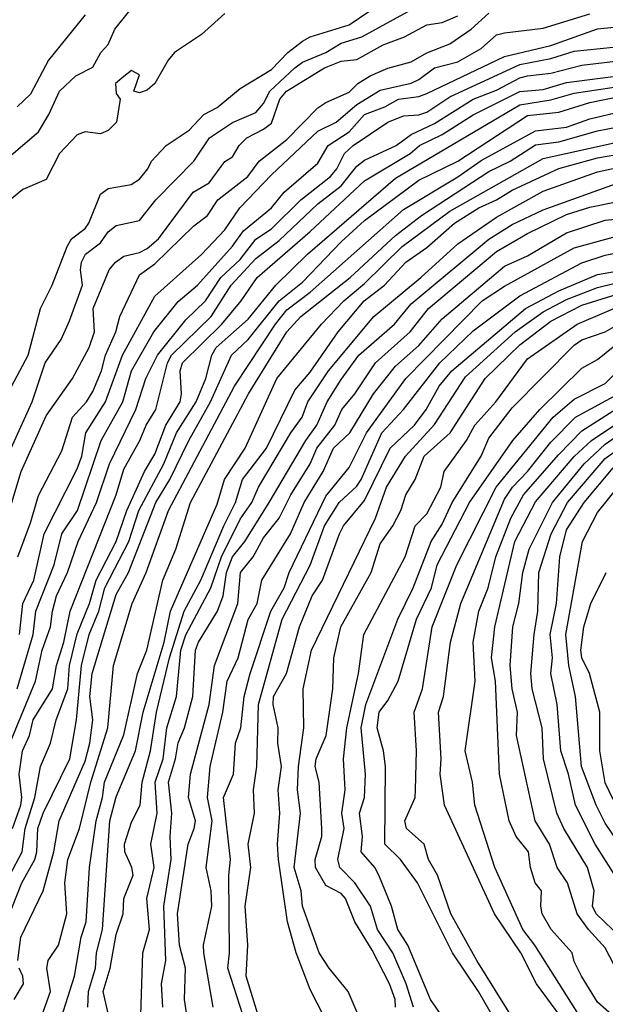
# Model space of a CAD drawing. Header units: metres. Extents: x -51132 to -49532, y -231222 to -229437.
# Tile 282 of 656: x -50756 to -50718, y -230371 to -230307. Entities that reach past the tile are written whole.
import ezdxf

# ---------------------------------------------------------------- set-up
doc = ezdxf.new("R2010")
doc.units = ezdxf.units.M
for name, color, linetype in [('CONTOUR_HALF', 8, 'Continuous'), ('CONTOUR_INDEX', 1, 'Continuous'), ('CONTOUR_INTER', 3, 'Continuous')]:
    doc.layers.add(name, color=color, linetype=linetype)

msp = doc.modelspace()

# ---------------------------------------------------------------- linework, layer by layer
at = {"layer": 'CONTOUR_HALF'}
for points, elevation in [([(-50757.08, -230316.49), (-50754.58, -230314.38), (-50753.902, -230313.259), (-50753.221, -230311.759), (-50752.176, -230310.759), (-50751.08, -230310.201), (-50750.562, -230309.259), (-50750.08, -230308.75), (-50749.653, -230307.759), (-50745.267, -230302.259)], 12.5), ([(-50757.387, -230332.759), (-50755.248, -230328.759), (-50754.443, -230325.759), (-50753.692, -230324.259), (-50752.735, -230321.759), (-50752.442, -230321.259), (-50751.58, -230320.607), (-50751.34, -230320.259), (-50750.58, -230318.378), (-50750.08, -230318.016), (-50748.598, -230317.759), (-50748.08, -230317.431), (-50747.537, -230316.759), (-50747.305, -230316.259), (-50746.345, -230315.259), (-50744.878, -230314.259), (-50743.923, -230313.259), (-50743.08, -230312.805), (-50741.58, -230311.577), (-50739.58, -230310.35), (-50738.51, -230309.259), (-50737.58, -230308.53), (-50737.08, -230308.254), (-50734.58, -230307.477), (-50732.58, -230306.123)], 12.5), ([(-50742.568, -230306.759), (-50744.08, -230308.11), (-50745.816, -230309.259), (-50746.23, -230309.759), (-50747.08, -230311.262), (-50747.58, -230311.697), (-50748.08, -230311.863), (-50748.436, -230311.759), (-50748.08, -230310.692), (-50748.58, -230310.415), (-50749.08, -230310.8), (-50749.611, -230311.259), (-50749.58, -230311.912), (-50749.308, -230312.259), (-50749.548, -230313.759), (-50750.08, -230314.285), (-50750.58, -230314.494), (-50751.58, -230314.363), (-50752.08, -230314.567), (-50753.224, -230315.759), (-50754.08, -230317.437), (-50755.58, -230318.079), (-50757.026, -230319.259)], 12.5), ([(-50755.802, -230346.759), (-50755.588, -230344.759), (-50754.877, -230343.259), (-50754.215, -230340.259), (-50752.08, -230336.087), (-50751.782, -230335.259), (-50751.518, -230333.759), (-50750.255, -230331.759), (-50749.159, -230328.759), (-50747.08, -230324.953), (-50744.08, -230322.283), (-50742.58, -230320.681), (-50741.606, -230319.259), (-50739.58, -230317.144), (-50736.58, -230314.32), (-50735.419, -230313.759), (-50734.08, -230312.619), (-50732.58, -230311.697), (-50730.58, -230311.226), (-50730.08, -230311.005), (-50729.08, -230310.243), (-50727.58, -230309.861), (-50726.08, -230308.993), (-50725.08, -230308.124), (-50724.58, -230307.99), (-50722.08, -230307.684), (-50719.08, -230306.767)], 14.5), ([(-50757.965, -230343.759), (-50755.7, -230336.259), (-50754.08, -230332.67), (-50752.378, -230330.259), (-50751.321, -230328.259), (-50750.978, -230327.259), (-50751.06, -230325.759), (-50750.017, -230323.259), (-50749.615, -230322.759), (-50749.08, -230322.382), (-50748.08, -230322.135), (-50747.58, -230321.882), (-50746.853, -230321.259), (-50744.608, -230318.259), (-50743.58, -230317.655), (-50742.58, -230316.291), (-50742.08, -230315.983), (-50741.663, -230315.259), (-50741.151, -230314.759), (-50740.08, -230314.208), (-50739.58, -230313.81), (-50739.041, -230312.259), (-50738.61, -230311.759), (-50736.164, -230310.259), (-50735.08, -230309.819), (-50734.08, -230309.721), (-50732.383, -230308.759), (-50730.999, -230308.259), (-50729.58, -230307.471), (-50728.58, -230307.336), (-50727.58, -230306.892)], 13.5), ([(-50751.58, -230306.845), (-50753.936, -230309.759), (-50755.08, -230311.938), (-50755.953, -230312.759)], 12.5), ([(-50756.823, -230354.759), (-50754.774, -230349.759), (-50754.346, -230347.759), (-50753.796, -230346.259), (-50753.682, -230345.259), (-50753.406, -230344.259), (-50752.7, -230342.759), (-50752.02, -230340.759), (-50750.839, -230338.259), (-50749.998, -230335.759), (-50748.315, -230332.259), (-50747.655, -230330.259), (-50746.905, -230328.759), (-50745.08, -230326.476), (-50743.825, -230325.259), (-50742.829, -230323.759), (-50741.58, -230322.588), (-50740.58, -230321.293), (-50739.58, -230320.621), (-50737.686, -230318.759), (-50735.763, -230317.259), (-50735.359, -230316.759), (-50734.865, -230315.759), (-50734.313, -230315.259), (-50732.08, -230313.756), (-50731.08, -230313.331), (-50730.08, -230313.269), (-50729.58, -230313.114), (-50728.08, -230312.11), (-50723.58, -230310.044), (-50721.58, -230309.656), (-50720.08, -230309.171), (-50717.58, -230308.92)], 15.5), ([(-50756.416, -230362.259), (-50755.619, -230360.759), (-50755.433, -230359.259), (-50754.816, -230357.259), (-50754.446, -230355.259), (-50753.803, -230353.759), (-50753.432, -230352.259), (-50752.693, -230350.259), (-50752.572, -230348.759), (-50752.08, -230346.704), (-50751.285, -230344.759), (-50750.852, -230343.259), (-50749.564, -230340.759), (-50748.89, -230338.759), (-50747.753, -230336.259), (-50747.08, -230335.139), (-50746.377, -230333.259), (-50745.462, -230331.759), (-50745.372, -230331.259), (-50745.457, -230329.759), (-50745.293, -230329.259), (-50742.774, -230326.759), (-50741.53, -230325.259), (-50740.495, -230323.759), (-50737.08, -230320.802), (-50733.58, -230317.534), (-50730.642, -230315.759), (-50730.052, -230315.259), (-50728.58, -230314.543), (-50726.58, -230313.272), (-50723.58, -230311.784), (-50722.08, -230311.641), (-50720.58, -230311.191), (-50717.08, -230310.733)], 16.5), ([(-50755.905, -230367.759), (-50755.703, -230366.259), (-50754.265, -230363.259), (-50753.598, -230360.759), (-50753.25, -230358.759), (-50751.58, -230354.921), (-50751.273, -230353.759), (-50751.083, -230352.259), (-50751.275, -230350.759), (-50751.129, -230349.259), (-50749.58, -230344.179), (-50748.778, -230342.759), (-50747.021, -230338.259), (-50746.108, -230336.759), (-50744.891, -230334.259), (-50743.493, -230331.759), (-50742.158, -230328.759), (-50741.08, -230327.743), (-50739.08, -230325.268), (-50737.58, -230324.061), (-50735.08, -230321.453), (-50733.58, -230320.085), (-50730.08, -230317.489), (-50727.58, -230316.266), (-50723.08, -230313.318), (-50721.08, -230313.098), (-50719.08, -230312.482), (-50715.08, -230311.673)], 17.5), ([(-50753.519, -230372.759), (-50752.266, -230368.759), (-50751.821, -230366.259), (-50751.507, -230365.259), (-50751.287, -230361.759), (-50750.864, -230358.759), (-50750.462, -230357.259), (-50750.335, -230356.259), (-50749.08, -230353.228), (-50748.203, -230349.259), (-50747.601, -230347.759), (-50746.559, -230343.259), (-50745.732, -230341.259), (-50744.779, -230338.259), (-50741.062, -230331.259), (-50738.576, -230327.259), (-50737.685, -230326.259), (-50734.517, -230323.759), (-50731.58, -230321.043), (-50729.914, -230319.759), (-50725.58, -230316.918), (-50724.205, -230316.259), (-50722.58, -230315.203), (-50721.08, -230315.008), (-50718.58, -230314.312), (-50714.58, -230313.539)], 18.5), ([(-50750.071, -230371.259), (-50750.402, -230369.759), (-50749.956, -230368.259), (-50749.58, -230366.084), (-50749.133, -230364.759), (-50749.08, -230363.752), (-50748.48, -230362.259), (-50748.57, -230361.759), (-50749.025, -230360.759), (-50749.038, -230360.259), (-50748.58, -230358.845), (-50748.032, -230357.759), (-50747.902, -230356.259), (-50747.372, -230354.259), (-50746.984, -230351.759), (-50746.145, -230348.259), (-50745.202, -230345.259), (-50744.116, -230343.259), (-50742.65, -230339.759), (-50741.881, -230338.259), (-50741.432, -230336.759), (-50739.892, -230334.759), (-50738.08, -230331.004), (-50737.08, -230329.844), (-50735.275, -230327.259), (-50733.614, -230325.259), (-50732.294, -230324.259), (-50730.923, -230322.759), (-50729.58, -230321.833), (-50727.783, -230320.259), (-50726.224, -230319.259), (-50725.08, -230318.744), (-50724.08, -230318.12), (-50721.08, -230316.741), (-50718.58, -230316.054), (-50715.08, -230315.453)], 19.5), ([(-50746.57, -230370.759), (-50746.652, -230369.259), (-50746.385, -230367.759), (-50746.511, -230364.259), (-50746.023, -230361.259), (-50746.104, -230359.759), (-50745.985, -230358.259), (-50746.197, -230356.259), (-50745.747, -230354.759), (-50745.58, -230353.737), (-50745.178, -230352.759), (-50744.633, -230350.759), (-50744.459, -230347.759), (-50744.271, -230347.259), (-50743.052, -230345.259), (-50742.689, -230344.259), (-50742.477, -230342.759), (-50742.086, -230341.759), (-50741.295, -230340.759), (-50739.712, -230338.259), (-50737.37, -230334.259), (-50736.659, -230333.259), (-50735.995, -230331.759), (-50735.08, -230330.337), (-50733.955, -230328.759), (-50731.663, -230326.759), (-50730.58, -230325.454), (-50725.58, -230321.297), (-50724.08, -230320.34), (-50722.08, -230319.407), (-50716.58, -230317.416)], 20.5), ([(-50743.328, -230370.759), (-50743.937, -230367.259), (-50743.947, -230366.759), (-50743.423, -230364.259), (-50743.456, -230363.259), (-50743.789, -230361.759), (-50743.4, -230358.759), (-50743.69, -230357.259), (-50743.515, -230355.259), (-50742.7, -230351.759), (-50742.422, -230349.759), (-50741.71, -230348.259), (-50741.08, -230345.779), (-50740.502, -230344.759), (-50740.201, -230343.259), (-50738.359, -230340.259), (-50737.475, -230338.259), (-50736.255, -230336.259), (-50735.581, -230334.759), (-50734.538, -230333.759), (-50733.003, -230331.259), (-50731.58, -230329.465), (-50730.08, -230328.132), (-50728.58, -230326.411), (-50724.58, -230323.034), (-50723.08, -230322.363), (-50720.58, -230320.88), (-50718.08, -230320.07), (-50716.58, -230319.905)], 21.5), ([(-50740.135, -230372.259), (-50741.205, -230368.759), (-50741.086, -230366.759), (-50741.267, -230364.259), (-50740.911, -230361.759), (-50741.083, -230360.259), (-50740.676, -230358.259), (-50740.727, -230356.759), (-50740.523, -230355.259), (-50740.415, -230351.259), (-50738.884, -230345.759), (-50737.08, -230342.293), (-50736.165, -230339.759), (-50735.207, -230338.259), (-50734.08, -230337.19), (-50733.793, -230336.759), (-50732.476, -230333.759), (-50731.079, -230332.259), (-50728.728, -230329.259), (-50726.58, -230327.191), (-50723.58, -230324.945), (-50719.58, -230322.817), (-50718.08, -230322.316), (-50715.58, -230321.832)], 22.5), ([(-50733.995, -230371.259), (-50734.636, -230369.759), (-50735.864, -230368.259), (-50736.51, -230367.259), (-50737.579, -230364.259), (-50737.661, -230363.259), (-50738.108, -230361.759), (-50737.695, -230358.259), (-50737.888, -230356.759), (-50737.828, -230355.259), (-50737.488, -230352.759), (-50737.525, -230350.259), (-50737.003, -230347.759), (-50732.873, -230339.259), (-50732.177, -230337.259), (-50730.938, -230335.259), (-50729.08, -230333.234), (-50727.08, -230330.148), (-50723.888, -230327.259), (-50722.08, -230325.961), (-50720.58, -230325.17), (-50718.58, -230324.401), (-50715.08, -230323.551)], 23.5), ([(-50730.438, -230370.759), (-50730.909, -230369.259), (-50731.769, -230367.259), (-50732.742, -230365.759), (-50733.19, -230364.259), (-50734.201, -230362.759), (-50735.163, -230361.759), (-50735.3, -230361.259), (-50734.903, -230359.259), (-50735.035, -230358.259), (-50734.839, -230356.759), (-50734.943, -230354.759), (-50734.724, -230352.759), (-50733.975, -230349.259), (-50733.622, -230346.759), (-50730.973, -230341.759), (-50730.331, -230339.759), (-50729.58, -230338.98), (-50728.668, -230337.259), (-50728.448, -230336.259), (-50727.007, -230334.259), (-50726.471, -230333.259), (-50725.136, -230331.759), (-50723.08, -230328.998), (-50719.886, -230326.759), (-50716.369, -230325.259)], 24.5), ([(-50724.23, -230373.259), (-50726.246, -230369.759), (-50727.91, -230367.259), (-50730.172, -230362.759), (-50731.27, -230361.259), (-50732.275, -230360.259), (-50732.23, -230355.259), (-50732.35, -230354.259), (-50732.778, -230352.759), (-50732.644, -230351.759), (-50732.08, -230351.012), (-50731.41, -230349.759), (-50730.241, -230345.759), (-50729.278, -230343.759), (-50728.905, -230342.259), (-50726.83, -230338.259), (-50724.038, -230334.259), (-50722.296, -230332.259), (-50719.58, -230329.598), (-50718.58, -230329.042), (-50717.58, -230328.231)], 25.5), ([(-50720.58, -230371.884), (-50722.507, -230369.259), (-50723.524, -230367.259), (-50725.21, -230364.759), (-50728.423, -230357.759), (-50728.717, -230355.759), (-50728.652, -230354.759), (-50728.825, -230351.759), (-50728.502, -230350.759), (-50728.044, -230347.259), (-50727.383, -230344.759), (-50724.58, -230338.041), (-50724.053, -230337.259), (-50723.089, -230336.259), (-50721.58, -230334.37), (-50719.988, -230332.759), (-50714.08, -230329.522)], 26.5), ([(-50716.58, -230372.192), (-50718.58, -230370.432), (-50719.62, -230368.759), (-50720.08, -230367.821), (-50720.205, -230367.259), (-50721.556, -230365.759), (-50722.139, -230364.759), (-50722.232, -230364.259), (-50722.177, -230363.259), (-50722.589, -230362.759), (-50722.893, -230361.759), (-50723.019, -230360.759), (-50723.812, -230359.759), (-50724.276, -230358.759), (-50724.902, -230355.759), (-50725.146, -230349.759), (-50725.406, -230348.259), (-50725.184, -230346.259), (-50723.913, -230340.759), (-50722.58, -230338.208), (-50720.08, -230335.292), (-50718.972, -230334.259), (-50717.08, -230332.987)], 27.5), ([(-50717.107, -230366.259), (-50718.667, -230364.759), (-50718.911, -230364.259), (-50718.803, -230363.259), (-50719.227, -230361.759), (-50720.754, -230359.259), (-50721.201, -230358.259), (-50722.052, -230354.759), (-50722.142, -230352.759), (-50722.78, -230350.259), (-50722.872, -230349.259), (-50722.669, -230346.759), (-50722.417, -230345.259), (-50722.355, -230342.759), (-50721.562, -230340.259), (-50720.506, -230338.259), (-50718.08, -230335.423), (-50716.504, -230334.259)], 28.5), ([(-50716.58, -230361.125), (-50718.08, -230358.912), (-50718.677, -230357.759), (-50719.612, -230355.259), (-50720.007, -230350.759), (-50720.43, -230348.759), (-50720.615, -230346.759), (-50719.538, -230340.759), (-50718.58, -230338.888), (-50717.08, -230337.02)], 29.5), ([(-50756.144, -230370.259), (-50755.54, -230369.259), (-50755.575, -230368.759), (-50755.83, -230368.259)], 17.5)]:
    msp.add_lwpolyline(points, dxfattribs=dict(at, elevation=elevation))
at = {"layer": 'CONTOUR_INDEX'}
for points, elevation in [([(-50755.949, -230350.259), (-50754.91, -230346.759), (-50754.736, -230345.259), (-50753.569, -230342.259), (-50753.08, -230340.28), (-50752.073, -230338.759), (-50750.54, -230334.259), (-50749.144, -230331.759), (-50748.578, -230329.759), (-50747.138, -230327.259), (-50745.58, -230325.302), (-50744.327, -230324.259), (-50742.08, -230321.727), (-50741.372, -230320.759), (-50739.58, -230319.272), (-50738.751, -230318.259), (-50736.58, -230316.382), (-50735.914, -230315.259), (-50734.58, -230314.368), (-50733.58, -230313.262), (-50732.276, -230312.759), (-50731.402, -230312.259), (-50730.08, -230312.096), (-50729.58, -230311.901), (-50724.58, -230309.511), (-50721.58, -230308.806), (-50718.58, -230307.737), (-50717.08, -230307.577)], 15), ([(-50747.989, -230371.259), (-50747.866, -230367.259), (-50747.429, -230365.759), (-50747.602, -230363.759), (-50747.133, -230361.759), (-50747.349, -230360.259), (-50746.937, -230358.259), (-50747.066, -230356.259), (-50746.557, -230354.759), (-50746.322, -230352.759), (-50745.688, -230350.759), (-50745.418, -230347.759), (-50745.08, -230346.768), (-50743.471, -230343.759), (-50742.802, -230341.759), (-50741.58, -230339.323), (-50740.837, -230338.259), (-50740.403, -230337.259), (-50738.33, -230333.759), (-50737.597, -230332.759), (-50737.236, -230331.759), (-50735.893, -230329.759), (-50732.983, -230326.259), (-50729.947, -230323.759), (-50727.58, -230321.595), (-50725.08, -230319.874), (-50722.08, -230318.198), (-50718.58, -230316.958), (-50716.08, -230316.409)], 20), ([(-50728.303, -230371.759), (-50729.339, -230370.259), (-50730.804, -230366.759), (-50731.443, -230365.759), (-50731.846, -230364.259), (-50732.665, -230362.259), (-50732.911, -230361.759), (-50733.79, -230360.759), (-50733.707, -230359.759), (-50733.909, -230358.259), (-50733.594, -230357.259), (-50733.524, -230355.759), (-50733.804, -230352.759), (-50733.494, -230351.259), (-50731.434, -230345.759), (-50730.455, -230343.759), (-50729.281, -230340.759), (-50728.58, -230339.645), (-50727.929, -230338.259), (-50726.078, -230335.259), (-50725.58, -230334.1), (-50724.08, -230332.149), (-50720.08, -230328.126), (-50719.58, -230327.782), (-50718.08, -230327.261), (-50716.58, -230326.391)], 25), ([(-50717.58, -230357.38), (-50718.08, -230356.316), (-50718.429, -230354.259), (-50718.433, -230351.759), (-50719.102, -230349.259), (-50719.592, -230348.259), (-50719.644, -230347.759), (-50719.458, -230346.259), (-50719.001, -230344.759), (-50718.023, -230342.759)], 30)]:
    msp.add_lwpolyline(points, dxfattribs=dict(at, elevation=elevation))
at = {"layer": 'CONTOUR_INTER'}
for points, elevation in [([(-50756.332, -230334.759), (-50754.982, -230331.759), (-50754.147, -230329.259), (-50753.109, -230327.759), (-50752.58, -230326.553), (-50751.748, -230324.259), (-50751.873, -230323.259), (-50751.811, -230322.759), (-50751.544, -230322.259), (-50750.58, -230321.522), (-50750.08, -230320.805), (-50749.58, -230320.416), (-50748.08, -230320.074), (-50747.013, -230318.759), (-50744.576, -230316.259), (-50743.564, -230314.759), (-50742.08, -230313.767), (-50740.58, -230313.127), (-50740.08, -230312.537), (-50739.68, -230311.759), (-50738.08, -230310.241), (-50737.58, -230309.876), (-50736.08, -230309.265), (-50735.08, -230308.663), (-50733.76, -230308.259), (-50730.58, -230306.51)], 13), ([(-50755.899, -230341.759), (-50755.08, -230339.559), (-50754.58, -230337.801), (-50753.08, -230334.922), (-50752.387, -230332.759), (-50751.487, -230331.759), (-50751.08, -230331.1), (-50750.518, -230329.759), (-50750.268, -230328.759), (-50749.596, -230327.259), (-50749.338, -230326.259), (-50748.08, -230323.583), (-50747.08, -230322.876), (-50744.58, -230320.427), (-50743.689, -230319.759), (-50743.024, -230318.759), (-50741.094, -230317.259), (-50740.362, -230316.259), (-50738.58, -230314.873), (-50736.58, -230312.819), (-50736.08, -230312.476), (-50734.58, -230311.808), (-50734.024, -230311.259), (-50733.228, -230310.759), (-50732.08, -230310.266), (-50730.58, -230309.856), (-50729.58, -230309.281), (-50728.08, -230308.709), (-50726.71, -230307.759), (-50725.58, -230306.733)], 14), ([(-50756.253, -230359.259), (-50755.714, -230357.759), (-50755.657, -230357.259), (-50755.816, -230355.759), (-50755.603, -230354.259), (-50755.16, -230353.259), (-50754.909, -230352.259), (-50753.67, -230350.259), (-50753.415, -230348.759), (-50752.94, -230347.259), (-50752.534, -230345.259), (-50749.573, -230337.759), (-50749.08, -230336.109), (-50748.041, -230334.259), (-50747.642, -230333.259), (-50747.014, -230332.259), (-50746.259, -230329.259), (-50746.017, -230328.759), (-50743.449, -230326.259), (-50742.164, -230324.259), (-50740.58, -230322.526), (-50739.08, -230321.379), (-50736.58, -230319.02), (-50735.08, -230317.854), (-50734.08, -230316.594), (-50733.58, -230316.198), (-50731.542, -230315.259), (-50730.58, -230314.537), (-50729.08, -230313.843), (-50726.587, -230312.259), (-50725.08, -230311.685), (-50723.58, -230310.889), (-50723.08, -230310.773), (-50721.58, -230310.587), (-50719.58, -230310.083), (-50715.08, -230309.547)], 16), ([(-50756.58, -230365.098), (-50755.647, -230362.759), (-50754.806, -230361.259), (-50754.674, -230360.759), (-50754.61, -230359.259), (-50754.269, -230358.259), (-50752.549, -230354.759), (-50752.122, -230352.259), (-50751.799, -230348.759), (-50751.305, -230346.759), (-50750.699, -230345.259), (-50750.294, -230343.759), (-50748.759, -230340.759), (-50748.119, -230338.759), (-50746.503, -230335.759), (-50745.699, -230333.759), (-50744.429, -230331.759), (-50743.803, -230330.259), (-50743.421, -230328.759), (-50743.129, -230328.259), (-50741.08, -230326.44), (-50739.286, -230324.259), (-50737.257, -230322.259), (-50731.58, -230317.356), (-50723.58, -230312.63), (-50721.58, -230312.309), (-50720.08, -230311.874), (-50717.08, -230311.428)], 17), ([(-50754.697, -230372.259), (-50753.793, -230369.759), (-50754.032, -230368.259), (-50753.951, -230367.759), (-50753.288, -230366.759), (-50752.742, -230364.759), (-50752.889, -230362.759), (-50752.689, -230361.259), (-50751.943, -230359.259), (-50751.203, -230356.259), (-50750.113, -230352.759), (-50749.74, -230348.759), (-50748.546, -230344.759), (-50747.641, -230342.759), (-50746.205, -230338.759), (-50741.944, -230330.759), (-50739.315, -230326.759), (-50738.58, -230325.846), (-50737.08, -230324.705), (-50731.08, -230319.376), (-50727.58, -230317.28), (-50726.08, -230316.218), (-50722.58, -230314.3), (-50720.58, -230314.074), (-50719.08, -230313.544), (-50715.08, -230312.587)], 18), ([(-50751.395, -230370.759), (-50751.364, -230369.759), (-50750.914, -230368.259), (-50750.834, -230367.259), (-50750.461, -230365.759), (-50749.991, -230358.759), (-50749.58, -230357.217), (-50748.332, -230354.259), (-50747.839, -230351.759), (-50746.476, -230347.259), (-50746.079, -230345.259), (-50743.08, -230338.364), (-50742.6, -230336.759), (-50741.273, -230334.759), (-50739.225, -230330.259), (-50736.357, -230326.759), (-50734.921, -230325.259), (-50733.58, -230324.132), (-50731.157, -230321.759), (-50728.08, -230319.481), (-50722.08, -230316.083), (-50714.58, -230314.436)], 19), ([(-50744.713, -230373.259), (-50745.181, -230370.259), (-50745.101, -230368.259), (-50745.505, -230366.759), (-50745.629, -230364.759), (-50744.937, -230360.259), (-50744.543, -230359.259), (-50744.476, -230358.759), (-50744.911, -230357.259), (-50744.784, -230355.759), (-50743.593, -230351.259), (-50743.247, -230348.759), (-50741.736, -230344.759), (-50741.56, -230342.759), (-50740.745, -230341.759), (-50740.08, -230340.521), (-50739.086, -230339.259), (-50738.323, -230337.759), (-50737.083, -230335.759), (-50736.656, -230334.759), (-50735.5, -230333.259), (-50735.044, -230332.259), (-50734.21, -230331.259), (-50732.875, -230329.259), (-50730.635, -230327.259), (-50729.454, -230325.759), (-50725.08, -230322.086), (-50723.08, -230320.916), (-50720.58, -230319.695), (-50719.08, -230319.23), (-50715.58, -230318.514)], 21), ([(-50741.408, -230371.259), (-50742.374, -230368.259), (-50742.266, -230367.259), (-50742.322, -230362.259), (-50742.213, -230361.259), (-50742.653, -230357.259), (-50742.015, -230355.759), (-50741.89, -230353.759), (-50741.557, -230352.759), (-50741.34, -230350.759), (-50740.956, -230349.259), (-50739.623, -230345.259), (-50738.748, -230343.759), (-50738.431, -230342.759), (-50736.08, -230337.838), (-50734.58, -230335.998), (-50733.445, -230333.759), (-50730.913, -230330.259), (-50726.007, -230325.259), (-50724.58, -230324.304), (-50720.08, -230321.855), (-50717.58, -230321.157)], 22), ([(-50735.732, -230372.259), (-50737.08, -230369.632), (-50737.982, -230367.259), (-50738.546, -230365.259), (-50739.131, -230361.259), (-50739.194, -230360.259), (-50739.028, -230358.259), (-50739.139, -230356.759), (-50738.927, -230355.259), (-50739.166, -230353.759), (-50739.133, -230352.759), (-50739.473, -230351.259), (-50739.433, -230350.759), (-50738.612, -230349.259), (-50737.767, -230346.259), (-50736.944, -230344.259), (-50736.281, -230343.259), (-50735.199, -230340.259), (-50734.946, -230339.759), (-50733.58, -230338.124), (-50731.937, -230334.759), (-50730.369, -230333.259), (-50729.614, -230332.259), (-50728.771, -230330.759), (-50727.959, -230329.759), (-50723.207, -230325.759), (-50721.08, -230324.624), (-50718.58, -230323.564), (-50716.871, -230323.259)], 23), ([(-50731.578, -230370.759), (-50731.614, -230370.259), (-50731.966, -230369.259), (-50733.08, -230367.095), (-50734.216, -230365.259), (-50734.806, -230363.759), (-50735.08, -230363.438), (-50736.08, -230362.916), (-50736.749, -230361.759), (-50736.76, -230361.259), (-50736.337, -230359.759), (-50736.325, -230359.259), (-50736.498, -230356.259), (-50736.759, -230355.259), (-50736.705, -230354.759), (-50736.058, -230353.259), (-50735.631, -230350.259), (-50735.566, -230348.259), (-50735.108, -230346.259), (-50733.154, -230342.759), (-50732.58, -230340.923), (-50731.769, -230339.759), (-50731.251, -230338.759), (-50730.912, -230337.759), (-50730.33, -230336.759), (-50729.734, -230335.259), (-50728.069, -230333.759), (-50725.825, -230330.259), (-50723.58, -230328.084), (-50721.58, -230326.576), (-50719.58, -230325.535), (-50716.08, -230324.441)], 24), ([(-50723.247, -230372.759), (-50726.343, -230367.759), (-50728.028, -230364.759), (-50728.894, -230362.259), (-50729.462, -230361.259), (-50729.742, -230360.259), (-50730.877, -230359.259), (-50730.982, -230358.759), (-50730.33, -230357.259), (-50730.297, -230356.759), (-50730.231, -230354.259), (-50730.395, -230351.759), (-50729.853, -230350.259), (-50729.219, -230346.259), (-50727.644, -230342.259), (-50725.106, -230337.259), (-50721.436, -230332.759), (-50720.08, -230331.594), (-50718.08, -230330.578), (-50717.08, -230329.578)], 26), ([(-50719.777, -230371.259), (-50722.618, -230366.759), (-50723.393, -230365.759), (-50725.189, -230361.759), (-50726.479, -230357.759), (-50726.631, -230356.259), (-50727.104, -230354.259), (-50726.459, -230349.759), (-50726.589, -230347.259), (-50726.22, -230345.259), (-50725.632, -230343.759), (-50725.131, -230341.759), (-50724.162, -230339.259), (-50723.351, -230337.759), (-50721.08, -230335.151), (-50719.58, -230333.633), (-50717.58, -230332.343)], 27), ([(-50716.892, -230369.259), (-50718.08, -230366.935), (-50719.165, -230365.759), (-50719.884, -230364.759), (-50720.51, -230362.759), (-50721.179, -230361.759), (-50721.678, -230360.259), (-50722.602, -230358.759), (-50723.798, -230353.259), (-50723.729, -230351.759), (-50724.07, -230350.259), (-50724.209, -230348.759), (-50724.031, -230346.259), (-50723.653, -230344.759), (-50723.391, -230342.759), (-50722.973, -230341.259), (-50721.485, -230338.259), (-50719.448, -230335.759), (-50718.08, -230334.495), (-50717.08, -230333.792)], 28), ([(-50717.473, -230362.259), (-50718.735, -230360.259), (-50719.991, -230357.759), (-50720.439, -230355.759), (-50720.952, -230354.259), (-50721.171, -230351.259), (-50721.587, -230349.259), (-50721.489, -230348.259), (-50721.623, -230346.759), (-50721.226, -230344.759), (-50721.011, -230341.759), (-50720.58, -230340.002), (-50719.445, -230338.259), (-50717.58, -230336.024)], 29)]:
    msp.add_lwpolyline(points, dxfattribs=dict(at, elevation=elevation))

doc.saveas('drawing.dxf')
